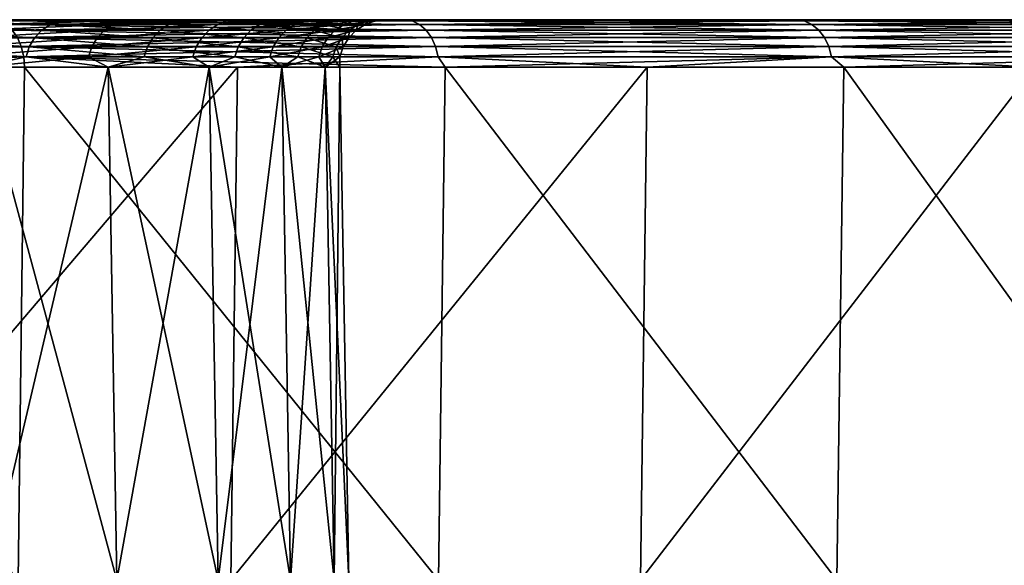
# Model space of a CAD drawing. Header units: millimetres. Extents: x -68 to 68, y 0 to 255.
# Tile 292 of 294: x 48 to 53, y 252 to 255. Entities that reach past the tile are written whole.
import ezdxf

# ---------------------------------------------------------------- set-up
doc = ezdxf.new("R2010")
doc.units = ezdxf.units.MM
doc.header["$LTSCALE"] = 52.148148
for name, color, linetype in [('63', 7, 'CONTINUOUS'), ('66', 7, 'CONTINUOUS'), ('67', 7, 'CONTINUOUS'), ('69', 7, 'CONTINUOUS'), ('71', 7, 'CONTINUOUS'), ('72', 7, 'CONTINUOUS'), ('73', 7, 'CONTINUOUS')]:
    doc.layers.add(name, color=color, linetype=linetype)

msp = doc.modelspace()

# ---------------------------------------------------------------- linework, layer by layer
at = {"layer": '63', "color": 7, "linetype": 'CONTINUOUS'}
for points in [[(2.4387, 255, -67.2538), (35.1446, 255, -35.1446), (67.0574, 255, -5.6852), (2.4387, 255, -67.2538)], [(5.6852, 255, -67.0574), (2.4387, 255, -67.2538), (67.0574, 255, -5.6852), (5.6852, 255, -67.0574)], [(37.4413, 255, -37.4413), (5.6852, 255, -67.0574), (66.7044, 255, -8.9183), (37.4413, 255, -37.4413)], [(66.7044, 255, -8.9183), (5.6852, 255, -67.0574), (67.0574, 255, -5.6852), (66.7044, 255, -8.9183)], [(18.4629, 255, -64.7158), (41.0475, 255, -41.0475), (64.7158, 255, -18.4629), (18.4629, 255, -64.7158)], [(21.5679, 255, -63.7483), (18.4629, 255, -64.7158), (63.7483, 255, -21.5679), (21.5679, 255, -63.7483)], [(63.7483, 255, -21.5679), (18.4629, 255, -64.7158), (64.7158, 255, -18.4629), (63.7483, 255, -21.5679)], [(24.6227, 255, -62.6318), (21.5679, 255, -63.7483), (62.6318, 255, -24.6227), (24.6227, 255, -62.6318)], [(62.6318, 255, -24.6227), (21.5679, 255, -63.7483), (63.7483, 255, -21.5679), (62.6318, 255, -24.6227)], [(27.6199, 255, -61.369), (24.6227, 255, -62.6318), (61.369, 255, -27.6199), (27.6199, 255, -61.369)], [(61.369, 255, -27.6199), (24.6227, 255, -62.6318), (62.6318, 255, -24.6227), (61.369, 255, -27.6199)], [(30.5526, 255, -59.963), (27.6199, 255, -61.369), (59.963, 255, -30.5526), (30.5526, 255, -59.963)], [(59.963, 255, -30.5526), (27.6199, 255, -61.369), (61.369, 255, -27.6199), (59.963, 255, -30.5526)], [(33.4139, 255, -58.4168), (30.5526, 255, -59.963), (58.4168, 255, -33.4139), (33.4139, 255, -58.4168)], [(58.4168, 255, -33.4139), (30.5526, 255, -59.963), (59.963, 255, -30.5526), (58.4168, 255, -33.4139)], [(36.1972, 255, -56.7343), (33.4139, 255, -58.4168), (56.7343, 255, -36.1972), (36.1972, 255, -56.7343)], [(56.7343, 255, -36.1972), (33.4139, 255, -58.4168), (58.4168, 255, -33.4139), (56.7343, 255, -36.1972)], [(35.1446, 255, -35.1446), (37.0599, 255, -33.1188), (67.0574, 255, -5.6852), (35.1446, 255, -35.1446)], [(38.896, 255, -54.9192), (36.1972, 255, -56.7343), (54.9192, 255, -38.896), (38.896, 255, -54.9192)], [(54.9192, 255, -38.896), (36.1972, 255, -56.7343), (56.7343, 255, -36.1972), (54.9192, 255, -38.896)], [(37.0597, 255, 33.119), (40.9308, 255, 37.3316), (49.8301, 255, 45.2325), (37.0597, 255, 33.119)], [(38.8584, 255, 30.989), (37.0597, 255, 33.119), (49.8301, 255, 45.2325), (38.8584, 255, 30.989)], [(37.0599, 255, -33.1188), (38.8587, 255, -30.9887), (67.0574, 255, -5.6852), (37.0599, 255, -33.1188)], [(37.6815, 255, -37.2295), (37.4413, 255, -37.4413), (66.7044, 255, -8.9183), (37.6815, 255, -37.2295)], [(37.9464, 255, -37.0495), (37.6815, 255, -37.2295), (66.7044, 255, -8.9183), (37.9464, 255, -37.0495)], [(38.2317, 255, -36.9042), (37.9464, 255, -37.0495), (66.7044, 255, -8.9183), (38.2317, 255, -36.9042)], [(38.533, 255, -36.7957), (38.2317, 255, -36.9042), (66.7044, 255, -8.9183), (38.533, 255, -36.7957)], [(38.8455, 255, -36.7258), (38.533, 255, -36.7957), (66.7044, 255, -8.9183), (38.8455, 255, -36.7258)], [(39.1643, 255, -36.6957), (38.8455, 255, -36.7258), (66.7044, 255, -8.9183), (39.1643, 255, -36.6957)], [(40.5348, 255, 28.7614), (38.8584, 255, 30.989), (51.9572, 255, 42.7722), (40.5348, 255, 28.7614)], [(51.9572, 255, 42.7722), (38.8584, 255, 30.989), (49.8301, 255, 45.2325), (51.9572, 255, 42.7722)], [(38.8587, 255, -30.9887), (40.5351, 255, -28.7611), (67.2538, 255, -2.4387), (38.8587, 255, -30.9887)], [(67.0574, 255, -5.6852), (38.8587, 255, -30.9887), (67.2538, 255, -2.4387), (67.0574, 255, -5.6852)], [(41.5039, 255, -52.9759), (38.896, 255, -54.9192), (52.9759, 255, -41.5039), (41.5039, 255, -52.9759)], [(52.9759, 255, -41.5039), (38.896, 255, -54.9192), (54.9192, 255, -38.896), (52.9759, 255, -41.5039)], [(39.4844, 255, -36.7057), (39.1643, 255, -36.6957), (66.1956, 255, -12.1307), (39.4844, 255, -36.7057)], [(66.1956, 255, -12.1307), (39.1643, 255, -36.6957), (66.7044, 255, -8.9183), (66.1956, 255, -12.1307)], [(39.8007, 255, -36.7558), (39.4844, 255, -36.7057), (66.1956, 255, -12.1307), (39.8007, 255, -36.7558)], [(40.1082, 255, -36.8452), (39.8007, 255, -36.7558), (66.1956, 255, -12.1307), (40.1082, 255, -36.8452)], [(40.4021, 255, -36.9724), (40.1082, 255, -36.8452), (66.1956, 255, -12.1307), (40.4021, 255, -36.9724)], [(40.6777, 255, -37.1354), (40.4021, 255, -36.9724), (66.1956, 255, -12.1307), (40.6777, 255, -37.1354)], [(42.0838, 255, 26.4433), (40.5348, 255, 28.7614), (53.9631, 255, 40.212), (42.0838, 255, 26.4433)], [(53.9631, 255, 40.212), (40.5348, 255, 28.7614), (51.9572, 255, 42.7722), (53.9631, 255, 40.212)], [(40.5351, 255, -28.7611), (42.0839, 255, -26.4431), (67.2538, 255, -2.4387), (40.5351, 255, -28.7611)], [(40.9308, 255, -37.3316), (40.6777, 255, -37.1354), (66.1956, 255, -12.1307), (40.9308, 255, -37.3316)], [(40.9308, 255, 37.3316), (41.1572, 255, 37.5581), (49.8301, 255, 45.2325), (40.9308, 255, 37.3316)], [(41.1572, 255, -37.5581), (40.9308, 255, -37.3316), (66.1956, 255, -12.1307), (41.1572, 255, -37.5581)], [(41.2593, 255, 40.8073), (41.0475, 255, 41.0475), (49.8301, 255, 45.2325), (41.2593, 255, 40.8073)], [(49.8301, 255, 45.2325), (41.0475, 255, 41.0475), (47.5868, 255, 47.5868), (49.8301, 255, 45.2325)], [(41.0475, 255, -41.0475), (41.2593, 255, -40.8073), (64.7158, 255, -18.4629), (41.0475, 255, -41.0475)], [(41.1572, 255, 37.5581), (41.3535, 255, 37.8111), (49.8301, 255, 45.2325), (41.1572, 255, 37.5581)], [(41.3535, 255, -37.8111), (41.1572, 255, -37.5581), (65.5323, 255, -15.3146), (41.3535, 255, -37.8111)], [(65.5323, 255, -15.3146), (41.1572, 255, -37.5581), (66.1956, 255, -12.1307), (65.5323, 255, -15.3146)], [(41.4393, 255, 40.5425), (41.2593, 255, 40.8073), (49.8301, 255, 45.2325), (41.4393, 255, 40.5425)], [(41.2593, 255, -40.8073), (41.4393, 255, -40.5425), (64.7158, 255, -18.4629), (41.2593, 255, -40.8073)], [(41.3535, 255, 37.8111), (41.5165, 255, 38.0867), (49.8301, 255, 45.2325), (41.3535, 255, 37.8111)], [(41.5165, 255, -38.0867), (41.3535, 255, -37.8111), (65.5323, 255, -15.3146), (41.5165, 255, -38.0867)], [(41.5847, 255, 40.2572), (41.4393, 255, 40.5425), (49.8301, 255, 45.2325), (41.5847, 255, 40.2572)], [(41.4393, 255, -40.5425), (41.5847, 255, -40.2572), (64.7158, 255, -18.4629), (41.4393, 255, -40.5425)], [(44.0149, 255, -50.9088), (41.5039, 255, -52.9759), (50.9088, 255, -44.0149), (44.0149, 255, -50.9088)], [(50.9088, 255, -44.0149), (41.5039, 255, -52.9759), (52.9759, 255, -41.5039), (50.9088, 255, -44.0149)], [(41.5165, 255, 38.0867), (41.6437, 255, 38.3806), (49.8301, 255, 45.2325), (41.5165, 255, 38.0867)], [(41.6437, 255, -38.3806), (41.5165, 255, -38.0867), (65.5323, 255, -15.3146), (41.6437, 255, -38.3806)], [(41.6932, 255, 39.9559), (41.5847, 255, 40.2572), (49.8301, 255, 45.2325), (41.6932, 255, 39.9559)], [(41.5847, 255, -40.2572), (41.6932, 255, -39.9559), (64.7158, 255, -18.4629), (41.5847, 255, -40.2572)], [(41.6437, 255, 38.3806), (41.733, 255, 38.6882), (49.8301, 255, 45.2325), (41.6437, 255, 38.3806)], [(41.733, 255, -38.6882), (41.6437, 255, -38.3806), (65.5323, 255, -15.3146), (41.733, 255, -38.6882)], [(41.763, 255, 39.6433), (41.6932, 255, 39.9559), (49.8301, 255, 45.2325), (41.763, 255, 39.6433)], [(41.6932, 255, -39.9559), (41.763, 255, -39.6433), (64.7158, 255, -18.4629), (41.6932, 255, -39.9559)], [(41.733, 255, 38.6882), (41.7831, 255, 39.0045), (49.8301, 255, 45.2325), (41.733, 255, 38.6882)], [(41.7831, 255, -39.0045), (41.733, 255, -38.6882), (65.5323, 255, -15.3146), (41.7831, 255, -39.0045)], [(41.7932, 255, 39.3245), (41.763, 255, 39.6433), (49.8301, 255, 45.2325), (41.7932, 255, 39.3245)], [(41.763, 255, -39.6433), (41.7932, 255, -39.3245), (64.7158, 255, -18.4629), (41.763, 255, -39.6433)], [(41.7831, 255, 39.0045), (41.7932, 255, 39.3245), (49.8301, 255, 45.2325), (41.7831, 255, 39.0045)], [(41.7932, 255, -39.3245), (41.7831, 255, -39.0045), (65.5323, 255, -15.3146), (41.7932, 255, -39.3245)], [(64.7158, 255, -18.4629), (41.7932, 255, -39.3245), (65.5323, 255, -15.3146), (64.7158, 255, -18.4629)], [(43.5002, 255, 24.0421), (42.0838, 255, 26.4433), (55.8428, 255, 37.5579), (43.5002, 255, 24.0421)], [(55.8428, 255, 37.5579), (42.0838, 255, 26.4433), (53.9631, 255, 40.212), (55.8428, 255, 37.5579)], [(42.0839, 255, -26.4431), (43.5004, 255, -24.0417), (67.2538, 255, -2.4387), (42.0839, 255, -26.4431)], [(44.7799, 255, 21.5652), (43.5002, 255, 24.0421), (57.5922, 255, 34.8161), (44.7799, 255, 21.5652)], [(57.5922, 255, 34.8161), (43.5002, 255, 24.0421), (55.8428, 255, 37.5579), (57.5922, 255, 34.8161)], [(43.5004, 255, -24.0417), (44.78, 255, -21.5648), (67.293, 255, 0.8133), (43.5004, 255, -24.0417)], [(67.2538, 255, -2.4387), (43.5004, 255, -24.0417), (67.293, 255, 0.8133), (67.2538, 255, -2.4387)], [(46.423, 255, -48.7229), (44.0149, 255, -50.9088), (48.7229, 255, -46.423), (46.423, 255, -48.7229)], [(48.7229, 255, -46.423), (44.0149, 255, -50.9088), (50.9088, 255, -44.0149), (48.7229, 255, -46.423)], [(45.9186, 255, 19.0204), (44.7799, 255, 21.5652), (59.207, 255, 31.993), (45.9186, 255, 19.0204)], [(59.207, 255, 31.993), (44.7799, 255, 21.5652), (57.5922, 255, 34.8161), (59.207, 255, 31.993)], [(44.78, 255, -21.5648), (45.9187, 255, -19.0201), (67.293, 255, 0.8133), (44.78, 255, -21.5648)], [(46.9128, 255, 16.4158), (45.9186, 255, 19.0204), (59.207, 255, 31.993), (46.9128, 255, 16.4158)], [(45.9187, 255, -19.0201), (46.913, 255, -16.4154), (67.293, 255, 0.8133), (45.9187, 255, -19.0201)], [(47.7595, 255, 13.7595), (46.9128, 255, 16.4158), (60.6836, 255, 29.095), (47.7595, 255, 13.7595)], [(60.6836, 255, 29.095), (46.9128, 255, 16.4158), (59.207, 255, 31.993), (60.6836, 255, 29.095)], [(46.913, 255, -16.4154), (47.7596, 255, -13.7592), (67.1752, 255, 4.0636), (46.913, 255, -16.4154)], [(67.293, 255, 0.8133), (46.913, 255, -16.4154), (67.1752, 255, 4.0636), (67.293, 255, 0.8133)], [(48.4559, 255, 11.06), (47.7595, 255, 13.7595), (62.0184, 255, 26.1293), (48.4559, 255, 11.06)], [(62.0184, 255, 26.1293), (47.7595, 255, 13.7595), (60.6836, 255, 29.095), (62.0184, 255, 26.1293)], [(47.7596, 255, -13.7592), (48.4559, 255, -11.0596), (66.9004, 255, 7.3043), (47.7596, 255, -13.7592)], [(67.1752, 255, 4.0636), (47.7596, 255, -13.7592), (66.9004, 255, 7.3043), (67.1752, 255, 4.0636)], [(48.9998, 255, 8.3257), (48.4559, 255, 11.06), (63.2083, 255, 23.1024), (48.9998, 255, 8.3257)], [(63.2083, 255, 23.1024), (48.4559, 255, 11.06), (62.0184, 255, 26.1293), (63.2083, 255, 23.1024)], [(48.4559, 255, -11.0596), (48.9998, 255, -8.3252), (66.9004, 255, 7.3043), (48.4559, 255, -11.0596)], [(49.3895, 255, 5.5651), (48.9998, 255, 8.3257), (64.2507, 255, 20.0216), (49.3895, 255, 5.5651)], [(64.2507, 255, 20.0216), (48.9998, 255, 8.3257), (63.2083, 255, 23.1024), (64.2507, 255, 20.0216)], [(48.9998, 255, -8.3252), (49.3895, 255, -5.5647), (66.4694, 255, 10.528), (48.9998, 255, -8.3252)], [(66.9004, 255, 7.3043), (48.9998, 255, -8.3252), (66.4694, 255, 10.528), (66.9004, 255, 7.3043)], [(49.6238, 255, 2.787), (49.3895, 255, 5.5651), (64.2507, 255, 20.0216), (49.6238, 255, 2.787)], [(49.3895, 255, -5.5647), (49.6239, 255, -2.7867), (66.4694, 255, 10.528), (49.3895, 255, -5.5647)], [(49.702, 255, 0.0002), (49.6238, 255, 2.787), (65.143, 255, 16.894), (49.702, 255, 0.0002)], [(65.143, 255, 16.894), (49.6238, 255, 2.787), (64.2507, 255, 20.0216), (65.143, 255, 16.894)], [(49.6239, 255, -2.7867), (49.702, 255, 0.0002), (65.8831, 255, 13.727), (49.6239, 255, -2.7867)], [(66.4694, 255, 10.528), (49.6239, 255, -2.7867), (65.8831, 255, 13.727), (66.4694, 255, 10.528)], [(65.8831, 255, 13.727), (49.702, 255, 0.0002), (65.143, 255, 16.894), (65.8831, 255, 13.727)]]:
    msp.add_3dface(points, dxfattribs=at)
at = {"layer": '66', "color": 7, "linetype": 'CONTINUOUS'}
msp.add_3dface([(45.4002, 254.7456, 50.0154), (47.7297, 252, 47.7297), (47.7636, 254.7456, 47.7636), (45.4002, 254.7456, 50.0154)], dxfattribs=at)
at = {"layer": '67', "color": 7, "linetype": 'CONTINUOUS'}
for points in [[(48.8691, 252, -46.5624), (46.5624, 252, -48.8691), (48.9038, 254.7456, -46.5955), (48.8691, 252, -46.5624)], [(48.9038, 254.7456, -46.5955), (46.5624, 252, -48.8691), (46.5955, 254.7456, -48.9038), (48.9038, 254.7456, -46.5955)], [(47.7297, 252, 47.7297), (49.98, 252, 45.368), (47.7636, 254.7456, 47.7636), (47.7297, 252, 47.7297)], [(47.7636, 254.7456, 47.7636), (49.98, 252, 45.368), (50.0154, 254.7456, 45.4002), (47.7636, 254.7456, 47.7636)], [(51.0616, 252, -44.1471), (48.8691, 252, -46.5624), (51.0979, 254.7456, -44.1784), (51.0616, 252, -44.1471)], [(51.0979, 254.7456, -44.1784), (48.8691, 252, -46.5624), (48.9038, 254.7456, -46.5955), (51.0979, 254.7456, -44.1784)], [(49.98, 252, 45.368), (52.1135, 252, 42.9003), (50.0154, 254.7456, 45.4002), (49.98, 252, 45.368)], [(50.0154, 254.7456, 45.4002), (52.1135, 252, 42.9003), (52.1505, 254.7456, 42.9308), (50.0154, 254.7456, 45.4002)], [(53.1349, 252, -41.6285), (51.0616, 252, -44.1471), (53.1726, 254.7456, -41.6581), (53.1349, 252, -41.6285)], [(53.1726, 254.7456, -41.6581), (51.0616, 252, -44.1471), (51.0979, 254.7456, -44.1784), (53.1726, 254.7456, -41.6581)], [(52.1135, 252, 42.9003), (54.1253, 252, 40.3324), (52.1505, 254.7456, 42.9308), (52.1135, 252, 42.9003)], [(52.1505, 254.7456, 42.9308), (54.1253, 252, 40.3324), (54.1637, 254.7456, 40.3611), (52.1505, 254.7456, 42.9308)]]:
    msp.add_3dface(points, dxfattribs=at)
at = {"layer": '69', "color": 7, "linetype": 'CONTINUOUS'}
for points in [[(47.5654, 252, -13.7034), (48.2589, 252, -11.0149), (47.5194, 254.7456, -13.6901), (47.5654, 252, -13.7034)], [(47.5194, 254.7456, -13.6901), (48.2589, 252, -11.0149), (48.2122, 254.7456, -11.0041), (47.5194, 254.7456, -13.6901)], [(48.2122, 254.7456, 11.0041), (47.5654, 252, 13.7034), (47.5194, 254.7456, 13.6901), (48.2122, 254.7456, 11.0041)], [(48.2589, 252, 11.0148), (47.5654, 252, 13.7034), (48.2122, 254.7456, 11.0041), (48.2589, 252, 11.0148)], [(48.2589, 252, -11.0149), (48.8006, 252, -8.2916), (48.2122, 254.7456, -11.0041), (48.2589, 252, -11.0149)], [(48.2122, 254.7456, -11.0041), (48.8006, 252, -8.2916), (48.7534, 254.7456, -8.2835), (48.2122, 254.7456, -11.0041)], [(48.7534, 254.7456, 8.2835), (48.2589, 252, 11.0148), (48.2122, 254.7456, 11.0041), (48.7534, 254.7456, 8.2835)], [(48.8006, 252, 8.2916), (48.2589, 252, 11.0148), (48.7534, 254.7456, 8.2835), (48.8006, 252, 8.2916)], [(48.8006, 252, -8.2916), (49.1888, 252, -5.5422), (48.7534, 254.7456, -8.2835), (48.8006, 252, -8.2916)], [(48.7534, 254.7456, -8.2835), (49.1888, 252, -5.5422), (49.1411, 254.7456, -5.5369), (48.7534, 254.7456, -8.2835)], [(49.1411, 254.7456, 5.5369), (48.8006, 252, 8.2916), (48.7534, 254.7456, 8.2835), (49.1411, 254.7456, 5.5369)], [(49.1888, 252, 5.5422), (48.8006, 252, 8.2916), (49.1411, 254.7456, 5.5369), (49.1888, 252, 5.5422)], [(49.1888, 252, -5.5422), (49.4221, 252, -2.7755), (49.1411, 254.7456, -5.5369), (49.1888, 252, -5.5422)], [(49.1411, 254.7456, -5.5369), (49.4221, 252, -2.7755), (49.3743, 254.7456, -2.7728), (49.1411, 254.7456, -5.5369)], [(49.3743, 254.7456, 2.7728), (49.1888, 252, 5.5422), (49.1411, 254.7456, 5.5369), (49.3743, 254.7456, 2.7728)], [(49.4221, 252, 2.7755), (49.1888, 252, 5.5422), (49.3743, 254.7456, 2.7728), (49.4221, 252, 2.7755)], [(49.4221, 252, -2.7755), (49.5, 252, 0.0001), (49.3743, 254.7456, -2.7728), (49.4221, 252, -2.7755)], [(49.3743, 254.7456, -2.7728), (49.5, 252, 0.0001), (49.4521, 254.7456, 0), (49.3743, 254.7456, -2.7728)], [(49.4521, 254.7456, 0), (49.4221, 252, 2.7755), (49.3743, 254.7456, 2.7728), (49.4521, 254.7456, 0)], [(49.5, 252, 0.0001), (49.4221, 252, 2.7755), (49.4521, 254.7456, 0), (49.5, 252, 0.0001)]]:
    msp.add_3dface(points, dxfattribs=at)
at = {"layer": '71', "color": 7, "linetype": 'CONTINUOUS'}
for points in [[(46.9128, 255, 16.4158), (47.7595, 255, 13.7595), (47.5819, 254.9936, 14.1657), (46.9128, 255, 16.4158)], [(47.7596, 255, -13.7592), (46.913, 255, -16.4154), (47.1735, 254.9936, -15.4715), (47.7596, 255, -13.7592)], [(47.8564, 254.9442, -12.8231), (47.1228, 254.9747, -15.4548), (47.0774, 254.9442, -15.4399), (47.8564, 254.9442, -12.8231)], [(47.9026, 254.9747, -12.8355), (47.1735, 254.9936, -15.4715), (47.1228, 254.9747, -15.4548), (47.9026, 254.9747, -12.8355)], [(47.9026, 254.9747, -12.8355), (47.1228, 254.9747, -15.4548), (47.8564, 254.9442, -12.8231), (47.9026, 254.9747, -12.8355)], [(47.9542, 254.9936, -12.8493), (47.7596, 255, -13.7592), (47.1735, 254.9936, -15.4715), (47.9542, 254.9936, -12.8493)], [(47.9542, 254.9936, -12.8493), (47.1735, 254.9936, -15.4715), (47.9026, 254.9747, -12.8355), (47.9542, 254.9936, -12.8493)], [(47.5307, 254.9747, 14.1505), (48.2381, 254.9747, 11.5107), (47.4849, 254.9442, 14.1369), (47.5307, 254.9747, 14.1505)], [(47.4849, 254.9442, 14.1369), (48.2381, 254.9747, 11.5107), (48.1916, 254.9442, 11.4996), (47.4849, 254.9442, 14.1369)], [(47.5819, 254.9936, 14.1657), (48.29, 254.9936, 11.5231), (47.5307, 254.9747, 14.1505), (47.5819, 254.9936, 14.1657)], [(47.5307, 254.9747, 14.1505), (48.29, 254.9936, 11.5231), (48.2381, 254.9747, 11.5107), (47.5307, 254.9747, 14.1505)], [(47.5819, 254.9936, 14.1657), (47.7595, 255, 13.7595), (48.29, 254.9936, 11.5231), (47.5819, 254.9936, 14.1657)], [(47.7595, 255, 13.7595), (48.4559, 255, 11.06), (48.29, 254.9936, 11.5231), (47.7595, 255, 13.7595)], [(48.4559, 255, -11.0596), (47.7596, 255, -13.7592), (47.9542, 254.9936, -12.8493), (48.4559, 255, -11.0596)], [(48.4902, 254.9442, -10.1673), (47.9026, 254.9747, -12.8355), (47.8564, 254.9442, -12.8231), (48.4902, 254.9442, -10.1673)], [(48.5369, 254.9747, -10.1771), (47.9542, 254.9936, -12.8493), (47.9026, 254.9747, -12.8355), (48.5369, 254.9747, -10.1771)], [(48.5369, 254.9747, -10.1771), (47.9026, 254.9747, -12.8355), (48.4902, 254.9442, -10.1673), (48.5369, 254.9747, -10.1771)], [(48.5892, 254.9936, -10.1881), (48.4559, 255, -11.0596), (47.9542, 254.9936, -12.8493), (48.5892, 254.9936, -10.1881)], [(48.5892, 254.9936, -10.1881), (47.9542, 254.9936, -12.8493), (48.5369, 254.9747, -10.1771), (48.5892, 254.9936, -10.1881)], [(48.2381, 254.9747, 11.5107), (48.7989, 254.9747, 8.8359), (48.1916, 254.9442, 11.4996), (48.2381, 254.9747, 11.5107)], [(48.1916, 254.9442, 11.4996), (48.7989, 254.9747, 8.8359), (48.7519, 254.9442, 8.8273), (48.1916, 254.9442, 11.4996)], [(48.29, 254.9936, 11.5231), (48.8515, 254.9936, 8.8454), (48.2381, 254.9747, 11.5107), (48.29, 254.9936, 11.5231)], [(48.2381, 254.9747, 11.5107), (48.8515, 254.9936, 8.8454), (48.7989, 254.9747, 8.8359), (48.2381, 254.9747, 11.5107)], [(48.29, 254.9936, 11.5231), (48.4559, 255, 11.06), (48.8515, 254.9936, 8.8454), (48.29, 254.9936, 11.5231)], [(48.4559, 255, 11.06), (48.9998, 255, 8.3257), (48.8515, 254.9936, 8.8454), (48.4559, 255, 11.06)], [(48.9998, 255, -8.3252), (48.4559, 255, -11.0596), (48.5892, 254.9936, -10.1881), (48.9998, 255, -8.3252)], [(48.9766, 254.9442, -7.4807), (48.5369, 254.9747, -10.1771), (48.4902, 254.9442, -10.1673), (48.9766, 254.9442, -7.4807)], [(49.0238, 254.9747, -7.4879), (48.5892, 254.9936, -10.1881), (48.5369, 254.9747, -10.1771), (49.0238, 254.9747, -7.4879)], [(49.0238, 254.9747, -7.4879), (48.5369, 254.9747, -10.1771), (48.9766, 254.9442, -7.4807), (49.0238, 254.9747, -7.4879)], [(49.0766, 254.9936, -7.4959), (48.9998, 255, -8.3252), (48.5892, 254.9936, -10.1881), (49.0766, 254.9936, -7.4959)], [(49.0766, 254.9936, -7.4959), (48.5892, 254.9936, -10.1881), (49.0238, 254.9747, -7.4879), (49.0766, 254.9936, -7.4959)], [(48.7989, 254.9747, 8.8359), (49.2116, 254.9747, 6.1342), (48.7519, 254.9442, 8.8273), (48.7989, 254.9747, 8.8359)], [(48.7519, 254.9442, 8.8273), (49.2116, 254.9747, 6.1342), (49.1641, 254.9442, 6.1283), (48.7519, 254.9442, 8.8273)], [(48.8515, 254.9936, 8.8454), (49.2645, 254.9936, 6.1408), (48.7989, 254.9747, 8.8359), (48.8515, 254.9936, 8.8454)], [(48.7989, 254.9747, 8.8359), (49.2645, 254.9936, 6.1408), (49.2116, 254.9747, 6.1342), (48.7989, 254.9747, 8.8359)], [(48.8515, 254.9936, 8.8454), (48.9998, 255, 8.3257), (49.2645, 254.9936, 6.1408), (48.8515, 254.9936, 8.8454)], [(49.3143, 254.9442, -4.7713), (49.0238, 254.9747, -7.4879), (48.9766, 254.9442, -7.4807), (49.3143, 254.9442, -4.7713)], [(48.9998, 255, 8.3257), (49.3895, 255, 5.5651), (49.2645, 254.9936, 6.1408), (48.9998, 255, 8.3257)], [(49.3895, 255, -5.5647), (48.9998, 255, -8.3252), (49.0766, 254.9936, -7.4959), (49.3895, 255, -5.5647)], [(49.3619, 254.9747, -4.7759), (49.0766, 254.9936, -7.4959), (49.0238, 254.9747, -7.4879), (49.3619, 254.9747, -4.7759)], [(49.3619, 254.9747, -4.7759), (49.0238, 254.9747, -7.4879), (49.3143, 254.9442, -4.7713), (49.3619, 254.9747, -4.7759)], [(49.415, 254.9936, -4.781), (49.3895, 255, -5.5647), (49.0766, 254.9936, -7.4959), (49.415, 254.9936, -4.781)], [(49.415, 254.9936, -4.781), (49.0766, 254.9936, -7.4959), (49.3619, 254.9747, -4.7759), (49.415, 254.9936, -4.781)], [(49.2116, 254.9747, 6.1342), (49.4747, 254.9747, 3.4139), (49.1641, 254.9442, 6.1283), (49.2116, 254.9747, 6.1342)], [(49.1641, 254.9442, 6.1283), (49.4747, 254.9747, 3.4139), (49.4271, 254.9442, 3.4107), (49.1641, 254.9442, 6.1283)], [(49.2645, 254.9936, 6.1408), (49.528, 254.9936, 3.4176), (49.2116, 254.9747, 6.1342), (49.2645, 254.9936, 6.1408)], [(49.2116, 254.9747, 6.1342), (49.528, 254.9936, 3.4176), (49.4747, 254.9747, 3.4139), (49.2116, 254.9747, 6.1342)], [(49.2645, 254.9936, 6.1408), (49.3895, 255, 5.5651), (49.528, 254.9936, 3.4176), (49.2645, 254.9936, 6.1408)], [(49.5023, 254.9442, -2.0474), (49.3619, 254.9747, -4.7759), (49.3143, 254.9442, -4.7713), (49.5023, 254.9442, -2.0474)], [(49.55, 254.9747, -2.0494), (49.415, 254.9936, -4.781), (49.3619, 254.9747, -4.7759), (49.55, 254.9747, -2.0494)], [(49.55, 254.9747, -2.0494), (49.3619, 254.9747, -4.7759), (49.5023, 254.9442, -2.0474), (49.55, 254.9747, -2.0494)], [(49.3895, 255, 5.5651), (49.6238, 255, 2.787), (49.528, 254.9936, 3.4176), (49.3895, 255, 5.5651)], [(49.6239, 255, -2.7867), (49.3895, 255, -5.5647), (49.415, 254.9936, -4.781), (49.6239, 255, -2.7867)], [(49.6034, 254.9936, -2.0516), (49.6239, 255, -2.7867), (49.415, 254.9936, -4.781), (49.6034, 254.9936, -2.0516)], [(49.6034, 254.9936, -2.0516), (49.415, 254.9936, -4.781), (49.55, 254.9747, -2.0494), (49.6034, 254.9936, -2.0516)], [(49.4747, 254.9747, 3.4139), (49.5877, 254.9747, 0.6833), (49.4271, 254.9442, 3.4107), (49.4747, 254.9747, 3.4139)], [(49.4271, 254.9442, 3.4107), (49.5877, 254.9747, 0.6833), (49.5399, 254.9442, 0.6826), (49.4271, 254.9442, 3.4107)], [(49.528, 254.9936, 3.4176), (49.6411, 254.9936, 0.684), (49.4747, 254.9747, 3.4139), (49.528, 254.9936, 3.4176)], [(49.4747, 254.9747, 3.4139), (49.6411, 254.9936, 0.684), (49.5877, 254.9747, 0.6833), (49.4747, 254.9747, 3.4139)], [(49.5399, 254.9442, 0.6826), (49.55, 254.9747, -2.0494), (49.5023, 254.9442, -2.0474), (49.5399, 254.9442, 0.6826)], [(49.528, 254.9936, 3.4176), (49.6238, 255, 2.787), (49.6411, 254.9936, 0.684), (49.528, 254.9936, 3.4176)], [(49.5877, 254.9747, 0.6833), (49.55, 254.9747, -2.0494), (49.5399, 254.9442, 0.6826), (49.5877, 254.9747, 0.6833)], [(49.5877, 254.9747, 0.6833), (49.6034, 254.9936, -2.0516), (49.55, 254.9747, -2.0494), (49.5877, 254.9747, 0.6833)], [(49.6411, 254.9936, 0.684), (49.6034, 254.9936, -2.0516), (49.5877, 254.9747, 0.6833), (49.6411, 254.9936, 0.684)], [(49.702, 255, 0.0002), (49.6239, 255, -2.7867), (49.6034, 254.9936, -2.0516), (49.702, 255, 0.0002)], [(49.6411, 254.9936, 0.684), (49.702, 255, 0.0002), (49.6034, 254.9936, -2.0516), (49.6411, 254.9936, 0.684)], [(49.6238, 255, 2.787), (49.702, 255, 0.0002), (49.6411, 254.9936, 0.684), (49.6238, 255, 2.787)], [(47.7895, 254.8554, -12.8052), (47.0396, 254.9038, -15.4276), (47.0116, 254.8554, -15.4183), (47.7895, 254.8554, -12.8052)], [(47.8181, 254.9038, -12.8128), (47.0774, 254.9442, -15.4399), (47.0396, 254.9038, -15.4276), (47.8181, 254.9038, -12.8128)], [(47.8181, 254.9038, -12.8128), (47.0396, 254.9038, -15.4276), (47.7895, 254.8554, -12.8052), (47.8181, 254.9038, -12.8128)], [(47.8564, 254.9442, -12.8231), (47.0774, 254.9442, -15.4399), (47.8181, 254.9038, -12.8128), (47.8564, 254.9442, -12.8231)], [(47.4469, 254.9038, 14.1255), (48.153, 254.9038, 11.4904), (47.4185, 254.8554, 14.1171), (47.4469, 254.9038, 14.1255)], [(47.4185, 254.8554, 14.1171), (48.153, 254.9038, 11.4904), (48.1242, 254.8554, 11.4835), (47.4185, 254.8554, 14.1171)], [(47.4849, 254.9442, 14.1369), (48.1916, 254.9442, 11.4996), (47.4469, 254.9038, 14.1255), (47.4849, 254.9442, 14.1369)], [(47.4469, 254.9038, 14.1255), (48.1916, 254.9442, 11.4996), (48.153, 254.9038, 11.4904), (47.4469, 254.9038, 14.1255)], [(48.4224, 254.8554, -10.1531), (47.8181, 254.9038, -12.8128), (47.7895, 254.8554, -12.8052), (48.4224, 254.8554, -10.1531)], [(48.4513, 254.9038, -10.1592), (47.8564, 254.9442, -12.8231), (47.8181, 254.9038, -12.8128), (48.4513, 254.9038, -10.1592)], [(48.4513, 254.9038, -10.1592), (47.8181, 254.9038, -12.8128), (48.4224, 254.8554, -10.1531), (48.4513, 254.9038, -10.1592)], [(48.4902, 254.9442, -10.1673), (47.8564, 254.9442, -12.8231), (48.4513, 254.9038, -10.1592), (48.4902, 254.9442, -10.1673)], [(48.153, 254.9038, 11.4904), (48.7128, 254.9038, 8.8203), (48.1242, 254.8554, 11.4835), (48.153, 254.9038, 11.4904)], [(48.1242, 254.8554, 11.4835), (48.7128, 254.9038, 8.8203), (48.6837, 254.8554, 8.815), (48.1242, 254.8554, 11.4835)], [(48.1916, 254.9442, 11.4996), (48.7519, 254.9442, 8.8273), (48.153, 254.9038, 11.4904), (48.1916, 254.9442, 11.4996)], [(48.153, 254.9038, 11.4904), (48.7519, 254.9442, 8.8273), (48.7128, 254.9038, 8.8203), (48.153, 254.9038, 11.4904)], [(48.9082, 254.8554, -7.4702), (48.4513, 254.9038, -10.1592), (48.4224, 254.8554, -10.1531), (48.9082, 254.8554, -7.4702)], [(48.9374, 254.9038, -7.4747), (48.4902, 254.9442, -10.1673), (48.4513, 254.9038, -10.1592), (48.9374, 254.9038, -7.4747)], [(48.9374, 254.9038, -7.4747), (48.4513, 254.9038, -10.1592), (48.9082, 254.8554, -7.4702), (48.9374, 254.9038, -7.4747)], [(48.9766, 254.9442, -7.4807), (48.4902, 254.9442, -10.1673), (48.9374, 254.9038, -7.4747), (48.9766, 254.9442, -7.4807)], [(48.7128, 254.9038, 8.8203), (49.1248, 254.9038, 6.1234), (48.6837, 254.8554, 8.815), (48.7128, 254.9038, 8.8203)], [(48.6837, 254.8554, 8.815), (49.1248, 254.9038, 6.1234), (49.0954, 254.8554, 6.1197), (48.6837, 254.8554, 8.815)], [(48.7519, 254.9442, 8.8273), (49.1641, 254.9442, 6.1283), (48.7128, 254.9038, 8.8203), (48.7519, 254.9442, 8.8273)], [(48.7128, 254.9038, 8.8203), (49.1641, 254.9442, 6.1283), (49.1248, 254.9038, 6.1234), (48.7128, 254.9038, 8.8203)], [(49.2454, 254.8554, -4.7646), (48.9374, 254.9038, -7.4747), (48.9082, 254.8554, -7.4702), (49.2454, 254.8554, -4.7646)], [(49.2748, 254.9038, -4.7675), (48.9766, 254.9442, -7.4807), (48.9374, 254.9038, -7.4747), (49.2748, 254.9038, -4.7675)], [(49.2748, 254.9038, -4.7675), (48.9374, 254.9038, -7.4747), (49.2454, 254.8554, -4.7646), (49.2748, 254.9038, -4.7675)], [(49.3143, 254.9442, -4.7713), (48.9766, 254.9442, -7.4807), (49.2748, 254.9038, -4.7675), (49.3143, 254.9442, -4.7713)], [(49.1248, 254.9038, 6.1234), (49.3875, 254.9038, 3.4079), (49.0954, 254.8554, 6.1197), (49.1248, 254.9038, 6.1234)], [(49.0954, 254.8554, 6.1197), (49.3875, 254.9038, 3.4079), (49.358, 254.8554, 3.4059), (49.0954, 254.8554, 6.1197)], [(49.1641, 254.9442, 6.1283), (49.4271, 254.9442, 3.4107), (49.1248, 254.9038, 6.1234), (49.1641, 254.9442, 6.1283)], [(49.1248, 254.9038, 6.1234), (49.4271, 254.9442, 3.4107), (49.3875, 254.9038, 3.4079), (49.1248, 254.9038, 6.1234)], [(49.4331, 254.8554, -2.0446), (49.2748, 254.9038, -4.7675), (49.2454, 254.8554, -4.7646), (49.4331, 254.8554, -2.0446)], [(49.4626, 254.9038, -2.0458), (49.3143, 254.9442, -4.7713), (49.2748, 254.9038, -4.7675), (49.4626, 254.9038, -2.0458)], [(49.4626, 254.9038, -2.0458), (49.2748, 254.9038, -4.7675), (49.4331, 254.8554, -2.0446), (49.4626, 254.9038, -2.0458)], [(49.5023, 254.9442, -2.0474), (49.3143, 254.9442, -4.7713), (49.4626, 254.9038, -2.0458), (49.5023, 254.9442, -2.0474)], [(49.3875, 254.9038, 3.4079), (49.5002, 254.9038, 0.6821), (49.358, 254.8554, 3.4059), (49.3875, 254.9038, 3.4079)], [(49.358, 254.8554, 3.4059), (49.5002, 254.9038, 0.6821), (49.4707, 254.8554, 0.6817), (49.358, 254.8554, 3.4059)], [(49.4271, 254.9442, 3.4107), (49.5399, 254.9442, 0.6826), (49.3875, 254.9038, 3.4079), (49.4271, 254.9442, 3.4107)], [(49.3875, 254.9038, 3.4079), (49.5399, 254.9442, 0.6826), (49.5002, 254.9038, 0.6821), (49.3875, 254.9038, 3.4079)], [(49.4707, 254.8554, 0.6817), (49.4626, 254.9038, -2.0458), (49.4331, 254.8554, -2.0446), (49.4707, 254.8554, 0.6817)], [(49.5002, 254.9038, 0.6821), (49.5023, 254.9442, -2.0474), (49.4626, 254.9038, -2.0458), (49.5002, 254.9038, 0.6821)], [(49.5002, 254.9038, 0.6821), (49.4626, 254.9038, -2.0458), (49.4707, 254.8554, 0.6817), (49.5002, 254.9038, 0.6821)], [(49.5399, 254.9442, 0.6826), (49.5023, 254.9442, -2.0474), (49.5002, 254.9038, 0.6821), (49.5399, 254.9442, 0.6826)], [(47.7722, 254.8017, -12.8005), (47.0116, 254.8554, -15.4183), (46.9945, 254.8017, -15.4128), (47.7722, 254.8017, -12.8005)], [(47.7895, 254.8554, -12.8052), (47.0116, 254.8554, -15.4183), (47.7722, 254.8017, -12.8005), (47.7895, 254.8554, -12.8052)], [(47.4185, 254.8554, 14.1171), (48.1242, 254.8554, 11.4835), (47.4014, 254.8017, 14.112), (47.4185, 254.8554, 14.1171)], [(47.4014, 254.8017, 14.112), (48.1242, 254.8554, 11.4835), (48.1068, 254.8017, 11.4793), (47.4014, 254.8017, 14.112)], [(48.4048, 254.8017, -10.1494), (47.7895, 254.8554, -12.8052), (47.7722, 254.8017, -12.8005), (48.4048, 254.8017, -10.1494)], [(48.4224, 254.8554, -10.1531), (47.7895, 254.8554, -12.8052), (48.4048, 254.8017, -10.1494), (48.4224, 254.8554, -10.1531)], [(48.1242, 254.8554, 11.4835), (48.6837, 254.8554, 8.815), (48.1068, 254.8017, 11.4793), (48.1242, 254.8554, 11.4835)], [(48.1068, 254.8017, 11.4793), (48.6837, 254.8554, 8.815), (48.6661, 254.8017, 8.8118), (48.1068, 254.8017, 11.4793)], [(48.8904, 254.8017, -7.4675), (48.4224, 254.8554, -10.1531), (48.4048, 254.8017, -10.1494), (48.8904, 254.8017, -7.4675)], [(48.9082, 254.8554, -7.4702), (48.4224, 254.8554, -10.1531), (48.8904, 254.8017, -7.4675), (48.9082, 254.8554, -7.4702)], [(48.6837, 254.8554, 8.815), (49.0954, 254.8554, 6.1197), (48.6661, 254.8017, 8.8118), (48.6837, 254.8554, 8.815)], [(48.6661, 254.8017, 8.8118), (49.0954, 254.8554, 6.1197), (49.0776, 254.8017, 6.1175), (48.6661, 254.8017, 8.8118)], [(49.2276, 254.8017, -4.7629), (48.9082, 254.8554, -7.4702), (48.8904, 254.8017, -7.4675), (49.2276, 254.8017, -4.7629)], [(49.2454, 254.8554, -4.7646), (48.9082, 254.8554, -7.4702), (49.2276, 254.8017, -4.7629), (49.2454, 254.8554, -4.7646)], [(49.0954, 254.8554, 6.1197), (49.358, 254.8554, 3.4059), (49.0776, 254.8017, 6.1175), (49.0954, 254.8554, 6.1197)], [(49.0776, 254.8017, 6.1175), (49.358, 254.8554, 3.4059), (49.3401, 254.8017, 3.4047), (49.0776, 254.8017, 6.1175)], [(49.4152, 254.8017, -2.0438), (49.2454, 254.8554, -4.7646), (49.2276, 254.8017, -4.7629), (49.4152, 254.8017, -2.0438)], [(49.4331, 254.8554, -2.0446), (49.2454, 254.8554, -4.7646), (49.4152, 254.8017, -2.0438), (49.4331, 254.8554, -2.0446)], [(49.358, 254.8554, 3.4059), (49.4707, 254.8554, 0.6817), (49.3401, 254.8017, 3.4047), (49.358, 254.8554, 3.4059)], [(49.3401, 254.8017, 3.4047), (49.4707, 254.8554, 0.6817), (49.4527, 254.8017, 0.6814), (49.3401, 254.8017, 3.4047)], [(49.4527, 254.8017, 0.6814), (49.4331, 254.8554, -2.0446), (49.4152, 254.8017, -2.0438), (49.4527, 254.8017, 0.6814)], [(49.4707, 254.8554, 0.6817), (49.4331, 254.8554, -2.0446), (49.4527, 254.8017, 0.6814), (49.4707, 254.8554, 0.6817)], [(47.5194, 254.7456, -13.6901), (47.7722, 254.8017, -12.8005), (46.9945, 254.8017, -15.4128), (47.5194, 254.7456, -13.6901)], [(47.5194, 254.7456, 13.6901), (47.4014, 254.8017, 14.112), (48.1068, 254.8017, 11.4793), (47.5194, 254.7456, 13.6901)], [(47.5194, 254.7456, -13.6901), (48.2122, 254.7456, -11.0041), (47.7722, 254.8017, -12.8005), (47.5194, 254.7456, -13.6901)], [(48.2122, 254.7456, 11.0041), (47.5194, 254.7456, 13.6901), (48.1068, 254.8017, 11.4793), (48.2122, 254.7456, 11.0041)], [(48.2122, 254.7456, -11.0041), (48.4048, 254.8017, -10.1494), (47.7722, 254.8017, -12.8005), (48.2122, 254.7456, -11.0041)], [(48.2122, 254.7456, 11.0041), (48.1068, 254.8017, 11.4793), (48.6661, 254.8017, 8.8118), (48.2122, 254.7456, 11.0041)], [(48.2122, 254.7456, -11.0041), (48.7534, 254.7456, -8.2835), (48.4048, 254.8017, -10.1494), (48.2122, 254.7456, -11.0041)], [(48.7534, 254.7456, 8.2835), (48.2122, 254.7456, 11.0041), (48.6661, 254.8017, 8.8118), (48.7534, 254.7456, 8.2835)], [(48.7534, 254.7456, -8.2835), (48.8904, 254.8017, -7.4675), (48.4048, 254.8017, -10.1494), (48.7534, 254.7456, -8.2835)], [(48.7534, 254.7456, 8.2835), (48.6661, 254.8017, 8.8118), (49.0776, 254.8017, 6.1175), (48.7534, 254.7456, 8.2835)], [(48.7534, 254.7456, -8.2835), (49.1411, 254.7456, -5.5369), (48.8904, 254.8017, -7.4675), (48.7534, 254.7456, -8.2835)], [(49.1411, 254.7456, 5.5369), (48.7534, 254.7456, 8.2835), (49.0776, 254.8017, 6.1175), (49.1411, 254.7456, 5.5369)], [(49.1411, 254.7456, -5.5369), (49.2276, 254.8017, -4.7629), (48.8904, 254.8017, -7.4675), (49.1411, 254.7456, -5.5369)], [(49.1411, 254.7456, 5.5369), (49.0776, 254.8017, 6.1175), (49.3401, 254.8017, 3.4047), (49.1411, 254.7456, 5.5369)], [(49.1411, 254.7456, -5.5369), (49.3743, 254.7456, -2.7728), (49.2276, 254.8017, -4.7629), (49.1411, 254.7456, -5.5369)], [(49.3743, 254.7456, 2.7728), (49.1411, 254.7456, 5.5369), (49.3401, 254.8017, 3.4047), (49.3743, 254.7456, 2.7728)], [(49.3743, 254.7456, -2.7728), (49.4152, 254.8017, -2.0438), (49.2276, 254.8017, -4.7629), (49.3743, 254.7456, -2.7728)], [(49.3743, 254.7456, 2.7728), (49.3401, 254.8017, 3.4047), (49.4527, 254.8017, 0.6814), (49.3743, 254.7456, 2.7728)], [(49.3743, 254.7456, -2.7728), (49.4521, 254.7456, 0), (49.4152, 254.8017, -2.0438), (49.3743, 254.7456, -2.7728)], [(49.4521, 254.7456, 0), (49.3743, 254.7456, 2.7728), (49.4527, 254.8017, 0.6814), (49.4521, 254.7456, 0)], [(49.4521, 254.7456, 0), (49.4527, 254.8017, 0.6814), (49.4152, 254.8017, -2.0438), (49.4521, 254.7456, 0)]]:
    msp.add_3dface(points, dxfattribs=at)
at = {"layer": '72', "color": 7, "linetype": 'CONTINUOUS'}
for points in [[(46.423, 255, -48.7229), (48.7229, 255, -46.423), (47.6264, 254.9937, -47.6264), (46.423, 255, -48.7229)], [(49.8301, 255, 45.2325), (47.5868, 255, 47.5868), (49.8386, 254.9937, 45.3063), (49.8301, 255, 45.2325)], [(49.8386, 254.9937, 45.3063), (47.5868, 255, 47.5868), (47.6264, 254.9937, 47.6264), (49.8386, 254.9937, 45.3063)], [(47.6264, 254.9937, -47.6264), (48.7229, 255, -46.423), (49.8386, 254.9937, -45.3063), (47.6264, 254.9937, -47.6264)], [(47.6264, 254.9937, -47.6264), (49.8386, 254.9937, -45.3063), (47.6642, 254.9748, -47.6642), (47.6264, 254.9937, -47.6264)], [(49.8386, 254.9937, 45.3063), (47.6264, 254.9937, 47.6264), (49.8782, 254.9748, 45.3423), (49.8386, 254.9937, 45.3063)], [(49.8782, 254.9748, 45.3423), (47.6264, 254.9937, 47.6264), (47.6642, 254.9748, 47.6642), (49.8782, 254.9748, 45.3423)], [(47.6642, 254.9748, -47.6642), (49.8386, 254.9937, -45.3063), (49.8782, 254.9748, -45.3423), (47.6642, 254.9748, -47.6642)], [(47.6642, 254.9748, -47.6642), (49.8782, 254.9748, -45.3423), (47.698, 254.9444, -47.698), (47.6642, 254.9748, -47.6642)], [(49.8782, 254.9748, 45.3423), (47.6642, 254.9748, 47.6642), (49.9135, 254.9444, 45.3744), (49.8782, 254.9748, 45.3423)], [(49.9135, 254.9444, 45.3744), (47.6642, 254.9748, 47.6642), (47.698, 254.9444, 47.698), (49.9135, 254.9444, 45.3744)], [(47.698, 254.9444, -47.698), (49.8782, 254.9748, -45.3423), (49.9135, 254.9444, -45.3744), (47.698, 254.9444, -47.698)], [(48.7229, 255, -46.423), (50.9088, 255, -44.0149), (49.8386, 254.9937, -45.3063), (48.7229, 255, -46.423)], [(51.9572, 255, 42.7722), (49.8301, 255, 45.2325), (51.9379, 254.9937, 42.8836), (51.9572, 255, 42.7722)], [(51.9379, 254.9937, 42.8836), (49.8301, 255, 45.2325), (49.8386, 254.9937, 45.3063), (51.9379, 254.9937, 42.8836)], [(49.8386, 254.9937, -45.3063), (50.9088, 255, -44.0149), (51.9379, 254.9937, -42.8836), (49.8386, 254.9937, -45.3063)], [(49.8386, 254.9937, -45.3063), (51.9379, 254.9937, -42.8836), (49.8782, 254.9748, -45.3423), (49.8386, 254.9937, -45.3063)], [(51.9379, 254.9937, 42.8836), (49.8386, 254.9937, 45.3063), (51.9791, 254.9748, 42.9176), (51.9379, 254.9937, 42.8836)], [(51.9791, 254.9748, 42.9176), (49.8386, 254.9937, 45.3063), (49.8782, 254.9748, 45.3423), (51.9791, 254.9748, 42.9176)], [(49.8782, 254.9748, -45.3423), (51.9379, 254.9937, -42.8836), (51.9791, 254.9748, -42.9176), (49.8782, 254.9748, -45.3423)], [(49.8782, 254.9748, -45.3423), (51.9791, 254.9748, -42.9176), (49.9135, 254.9444, -45.3744), (49.8782, 254.9748, -45.3423)], [(51.9791, 254.9748, 42.9176), (49.8782, 254.9748, 45.3423), (52.016, 254.9444, 42.948), (51.9791, 254.9748, 42.9176)], [(52.016, 254.9444, 42.948), (49.8782, 254.9748, 45.3423), (49.9135, 254.9444, 45.3744), (52.016, 254.9444, 42.948)], [(49.9135, 254.9444, -45.3744), (51.9791, 254.9748, -42.9176), (52.016, 254.9444, -42.948), (49.9135, 254.9444, -45.3744)], [(50.9088, 255, -44.0149), (52.9759, 255, -41.5039), (51.9379, 254.9937, -42.8836), (50.9088, 255, -44.0149)], [(51.9379, 254.9937, -42.8836), (52.9759, 255, -41.5039), (53.9196, 254.9937, -40.3637), (51.9379, 254.9937, -42.8836)], [(53.9196, 254.9937, 40.3637), (51.9572, 255, 42.7722), (51.9379, 254.9937, 42.8836), (53.9196, 254.9937, 40.3637)], [(51.9379, 254.9937, -42.8836), (53.9196, 254.9937, -40.3637), (51.9791, 254.9748, -42.9176), (51.9379, 254.9937, -42.8836)], [(53.9196, 254.9937, 40.3637), (51.9379, 254.9937, 42.8836), (53.9624, 254.9748, 40.3957), (53.9196, 254.9937, 40.3637)], [(53.9624, 254.9748, 40.3957), (51.9379, 254.9937, 42.8836), (51.9791, 254.9748, 42.9176), (53.9624, 254.9748, 40.3957)], [(53.9631, 255, 40.212), (51.9572, 255, 42.7722), (53.9196, 254.9937, 40.3637), (53.9631, 255, 40.212)], [(51.9791, 254.9748, -42.9176), (53.9196, 254.9937, -40.3637), (53.9624, 254.9748, -40.3957), (51.9791, 254.9748, -42.9176)], [(51.9791, 254.9748, -42.9176), (53.9624, 254.9748, -40.3957), (52.016, 254.9444, -42.948), (51.9791, 254.9748, -42.9176)], [(53.9624, 254.9748, 40.3957), (51.9791, 254.9748, 42.9176), (54.0006, 254.9444, 40.4244), (53.9624, 254.9748, 40.3957)], [(54.0006, 254.9444, 40.4244), (51.9791, 254.9748, 42.9176), (52.016, 254.9444, 42.948), (54.0006, 254.9444, 40.4244)], [(52.016, 254.9444, -42.948), (53.9624, 254.9748, -40.3957), (54.0006, 254.9444, -40.4244), (52.016, 254.9444, -42.948)], [(52.9759, 255, -41.5039), (54.9192, 255, -38.896), (53.9196, 254.9937, -40.3637), (52.9759, 255, -41.5039)], [(45.4211, 254.8557, -49.9649), (47.7261, 254.904, -47.7261), (47.747, 254.8557, -47.747), (45.4211, 254.8557, -49.9649)], [(47.698, 254.9444, -47.698), (49.9135, 254.9444, -45.3744), (47.7261, 254.904, -47.7261), (47.698, 254.9444, -47.698)], [(49.9135, 254.9444, 45.3744), (47.698, 254.9444, 47.698), (49.9429, 254.904, 45.4011), (49.9135, 254.9444, 45.3744)], [(49.9429, 254.904, 45.4011), (47.698, 254.9444, 47.698), (47.7261, 254.904, 47.7261), (49.9429, 254.904, 45.4011)], [(47.7261, 254.904, -47.7261), (49.9135, 254.9444, -45.3744), (49.9429, 254.904, -45.4011), (47.7261, 254.904, -47.7261)], [(47.7261, 254.904, -47.7261), (49.9429, 254.904, -45.4011), (47.747, 254.8557, -47.747), (47.7261, 254.904, -47.7261)], [(49.9429, 254.904, 45.4011), (47.7261, 254.904, 47.7261), (49.9649, 254.8557, 45.4211), (49.9429, 254.904, 45.4011)], [(49.9649, 254.8557, 45.4211), (47.7261, 254.904, 47.7261), (47.747, 254.8557, 47.747), (49.9649, 254.8557, 45.4211)], [(47.747, 254.8557, -47.747), (49.9429, 254.904, -45.4011), (49.9649, 254.8557, -45.4211), (47.747, 254.8557, -47.747)], [(49.9135, 254.9444, -45.3744), (52.016, 254.9444, -42.948), (49.9429, 254.904, -45.4011), (49.9135, 254.9444, -45.3744)], [(52.016, 254.9444, 42.948), (49.9135, 254.9444, 45.3744), (52.0466, 254.904, 42.9733), (52.016, 254.9444, 42.948)], [(52.0466, 254.904, 42.9733), (49.9135, 254.9444, 45.3744), (49.9429, 254.904, 45.4011), (52.0466, 254.904, 42.9733)], [(49.9429, 254.904, -45.4011), (52.016, 254.9444, -42.948), (52.0466, 254.904, -42.9733), (49.9429, 254.904, -45.4011)], [(49.9429, 254.904, -45.4011), (52.0466, 254.904, -42.9733), (49.9649, 254.8557, -45.4211), (49.9429, 254.904, -45.4011)], [(52.0466, 254.904, 42.9733), (49.9429, 254.904, 45.4011), (52.0695, 254.8557, 42.9922), (52.0466, 254.904, 42.9733)], [(52.0695, 254.8557, 42.9922), (49.9429, 254.904, 45.4011), (49.9649, 254.8557, 45.4211), (52.0695, 254.8557, 42.9922)], [(49.9649, 254.8557, -45.4211), (52.0466, 254.904, -42.9733), (52.0695, 254.8557, -42.9922), (49.9649, 254.8557, -45.4211)], [(52.016, 254.9444, -42.948), (54.0006, 254.9444, -40.4244), (52.0466, 254.904, -42.9733), (52.016, 254.9444, -42.948)], [(54.0006, 254.9444, 40.4244), (52.016, 254.9444, 42.948), (54.0324, 254.904, 40.4482), (54.0006, 254.9444, 40.4244)], [(54.0324, 254.904, 40.4482), (52.016, 254.9444, 42.948), (52.0466, 254.904, 42.9733), (54.0324, 254.904, 40.4482)], [(52.0466, 254.904, -42.9733), (54.0006, 254.9444, -40.4244), (54.0324, 254.904, -40.4482), (52.0466, 254.904, -42.9733)], [(52.0466, 254.904, -42.9733), (54.0324, 254.904, -40.4482), (52.0695, 254.8557, -42.9922), (52.0466, 254.904, -42.9733)], [(54.0324, 254.904, 40.4482), (52.0466, 254.904, 42.9733), (54.0562, 254.8557, 40.4659), (54.0324, 254.904, 40.4482)], [(54.0562, 254.8557, 40.4659), (52.0466, 254.904, 42.9733), (52.0695, 254.8557, 42.9922), (54.0562, 254.8557, 40.4659)], [(52.0695, 254.8557, -42.9922), (54.0324, 254.904, -40.4482), (54.0562, 254.8557, -40.4659), (52.0695, 254.8557, -42.9922)], [(45.4211, 254.8557, -49.9649), (47.747, 254.8557, -47.747), (45.4332, 254.802, -49.9782), (45.4211, 254.8557, -49.9649)], [(45.4332, 254.802, -49.9782), (47.747, 254.8557, -47.747), (47.7598, 254.802, -47.7598), (45.4332, 254.802, -49.9782)], [(47.747, 254.8557, -47.747), (49.9649, 254.8557, -45.4211), (47.7598, 254.802, -47.7598), (47.747, 254.8557, -47.747)], [(49.9649, 254.8557, 45.4211), (47.747, 254.8557, 47.747), (49.9782, 254.802, 45.4332), (49.9649, 254.8557, 45.4211)], [(49.9782, 254.802, 45.4332), (47.747, 254.8557, 47.747), (47.7598, 254.802, 47.7598), (49.9782, 254.802, 45.4332)], [(47.7598, 254.802, -47.7598), (49.9649, 254.8557, -45.4211), (49.9782, 254.802, -45.4332), (47.7598, 254.802, -47.7598)], [(49.9649, 254.8557, -45.4211), (52.0695, 254.8557, -42.9922), (49.9782, 254.802, -45.4332), (49.9649, 254.8557, -45.4211)], [(52.0695, 254.8557, 42.9922), (49.9649, 254.8557, 45.4211), (52.0834, 254.802, 43.0036), (52.0695, 254.8557, 42.9922)], [(52.0834, 254.802, 43.0036), (49.9649, 254.8557, 45.4211), (49.9782, 254.802, 45.4332), (52.0834, 254.802, 43.0036)], [(49.9782, 254.802, -45.4332), (52.0695, 254.8557, -42.9922), (52.0834, 254.802, -43.0036), (49.9782, 254.802, -45.4332)], [(52.0695, 254.8557, -42.9922), (54.0562, 254.8557, -40.4659), (52.0834, 254.802, -43.0036), (52.0695, 254.8557, -42.9922)], [(54.0562, 254.8557, 40.4659), (52.0695, 254.8557, 42.9922), (54.0706, 254.802, 40.4767), (54.0562, 254.8557, 40.4659)], [(54.0706, 254.802, 40.4767), (52.0695, 254.8557, 42.9922), (52.0834, 254.802, 43.0036), (54.0706, 254.802, 40.4767)], [(52.0834, 254.802, -43.0036), (54.0562, 254.8557, -40.4659), (54.0706, 254.802, -40.4767), (52.0834, 254.802, -43.0036)], [(46.5955, 254.7456, -48.9038), (45.4332, 254.802, -49.9782), (47.7598, 254.802, -47.7598), (46.5955, 254.7456, -48.9038)], [(48.9038, 254.7456, -46.5955), (46.5955, 254.7456, -48.9038), (47.7598, 254.802, -47.7598), (48.9038, 254.7456, -46.5955)], [(47.7636, 254.7456, 47.7636), (50.0154, 254.7456, 45.4002), (47.7598, 254.802, 47.7598), (47.7636, 254.7456, 47.7636)], [(50.0154, 254.7456, 45.4002), (49.9782, 254.802, 45.4332), (47.7598, 254.802, 47.7598), (50.0154, 254.7456, 45.4002)], [(48.9038, 254.7456, -46.5955), (47.7598, 254.802, -47.7598), (49.9782, 254.802, -45.4332), (48.9038, 254.7456, -46.5955)], [(51.0979, 254.7456, -44.1784), (48.9038, 254.7456, -46.5955), (49.9782, 254.802, -45.4332), (51.0979, 254.7456, -44.1784)], [(50.0154, 254.7456, 45.4002), (52.0834, 254.802, 43.0036), (49.9782, 254.802, 45.4332), (50.0154, 254.7456, 45.4002)], [(51.0979, 254.7456, -44.1784), (49.9782, 254.802, -45.4332), (52.0834, 254.802, -43.0036), (51.0979, 254.7456, -44.1784)], [(50.0154, 254.7456, 45.4002), (52.1505, 254.7456, 42.9308), (52.0834, 254.802, 43.0036), (50.0154, 254.7456, 45.4002)], [(53.1726, 254.7456, -41.6581), (51.0979, 254.7456, -44.1784), (52.0834, 254.802, -43.0036), (53.1726, 254.7456, -41.6581)], [(52.1505, 254.7456, 42.9308), (54.0706, 254.802, 40.4767), (52.0834, 254.802, 43.0036), (52.1505, 254.7456, 42.9308)], [(53.1726, 254.7456, -41.6581), (52.0834, 254.802, -43.0036), (54.0706, 254.802, -40.4767), (53.1726, 254.7456, -41.6581)], [(52.1505, 254.7456, 42.9308), (54.1637, 254.7456, 40.3611), (54.0706, 254.802, 40.4767), (52.1505, 254.7456, 42.9308)]]:
    msp.add_3dface(points, dxfattribs=at)
at = {"layer": '73', "color": 7, "linetype": 'CONTINUOUS'}
for points in [[(47.747, 254.8557, 47.747), (47.7261, 254.904, 47.7261), (45.4011, 254.904, 49.9429), (47.747, 254.8557, 47.747)], [(47.747, 254.8557, 47.747), (45.4011, 254.904, 49.9429), (45.4211, 254.8557, 49.9649), (47.747, 254.8557, 47.747)], [(47.7598, 254.802, 47.7598), (47.747, 254.8557, 47.747), (45.4211, 254.8557, 49.9649), (47.7598, 254.802, 47.7598)], [(47.7598, 254.802, 47.7598), (45.4211, 254.8557, 49.9649), (45.4332, 254.802, 49.9782), (47.7598, 254.802, 47.7598)], [(45.4002, 254.7456, 50.0154), (47.7636, 254.7456, 47.7636), (45.4332, 254.802, 49.9782), (45.4002, 254.7456, 50.0154)], [(47.7636, 254.7456, 47.7636), (47.7598, 254.802, 47.7598), (45.4332, 254.802, 49.9782), (47.7636, 254.7456, 47.7636)]]:
    msp.add_3dface(points, dxfattribs=at)

doc.saveas('drawing.dxf')
